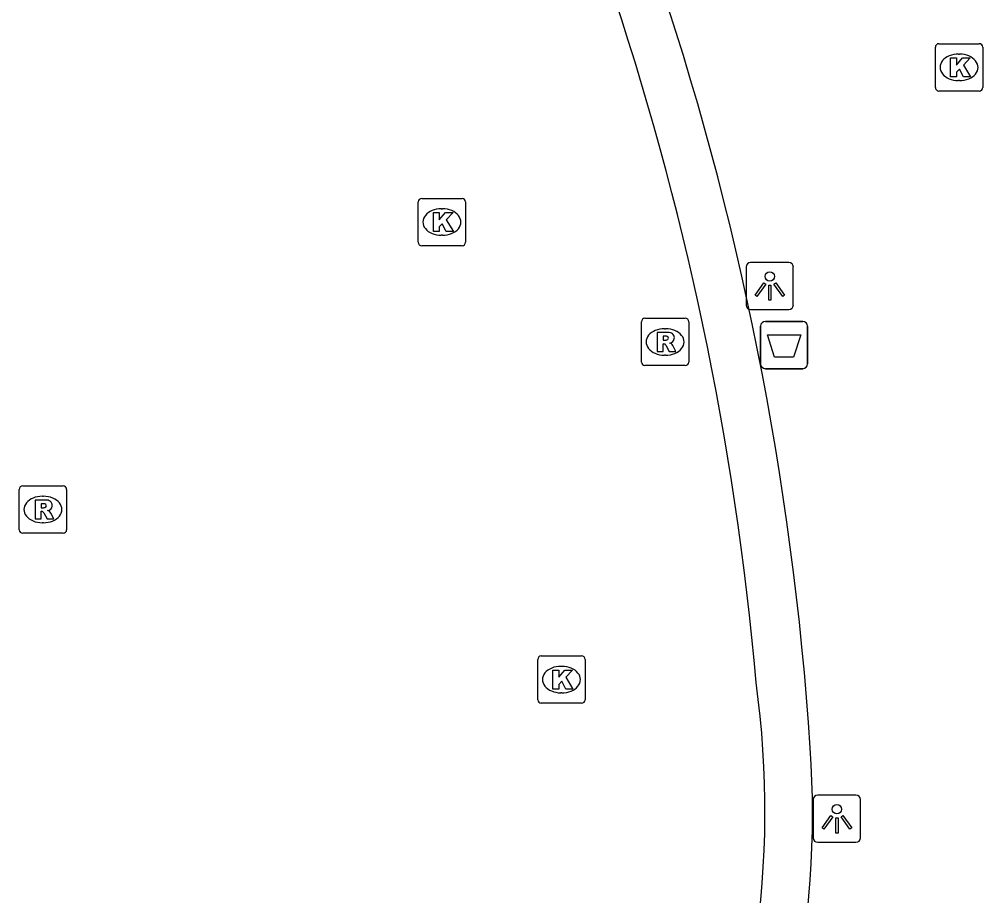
# Model space of a CAD drawing. Extents: x 161087 to 161922, y 382574 to 383873.
# Drawn here: x 161351.08 to 161371.43, y 383327.78 to 383346.31 of the extents above; entities that cross this region are included whole.
import ezdxf

# ---------------------------------------------------------------- set-up
doc = ezdxf.new("R2010")
doc.units = 0
for name, color, linetype in [('IMGEO_Afvalbak', 7, 'Continuous'), ('IMGEO_Kolk', 7, 'Continuous'), ('IMGEO_Lichtpunt', 7, 'Continuous'), ('IMGEO_Muur', 7, 'Continuous'), ('IMGEO_Rioolput', 7, 'Continuous')]:
    doc.layers.add(name, color=color, linetype=linetype)

msp = doc.modelspace()

# ---------------------------------------------------------------- linework, layer by layer
at = {"layer": 'IMGEO_Afvalbak'}
for p, q in [((161366.741, 383339.02), (161366.741, 383339.82)), ((161366.741, 383339.82), (161366.741, 383339.02)), ((161366.841, 383339.92), (161367.631, 383339.92)), ((161367.631, 383339.92), (161366.841, 383339.92)), ((161367.731, 383339.82), (161367.731, 383339.02)), ((161367.731, 383339.02), (161367.731, 383339.82)), ((161367.631, 383338.92), (161366.841, 383338.92)), ((161366.841, 383338.92), (161367.631, 383338.92))]:
    msp.add_line(p, q, dxfattribs=at)
msp.add_lwpolyline([(161366.884, 383339.634), (161367.588, 383339.634), (161367.439, 383339.164), (161367.033, 383339.164), (161366.884, 383339.634)], dxfattribs=at)
for centre, start, end in [((161366.841, 383339.82), 90, 180), ((161366.841, 383339.82), 90, 180), ((161367.631, 383339.82), 0, 90), ((161367.631, 383339.82), 360, 90), ((161366.841, 383339.02), 180, 270), ((161366.841, 383339.02), 180, 270), ((161367.631, 383339.02), 270, 0), ((161367.631, 383339.02), 270, 0)]:
    msp.add_arc(centre, 0.1, start, end, dxfattribs=at)
at = {"layer": 'IMGEO_Kolk'}
for p, q in [((161370.433, 383344.863), (161370.433, 383345.715)), ((161370.508, 383345.789), (161371.36, 383345.789)), ((161371.434, 383345.715), (161371.434, 383344.863)), ((161370.921, 383345.569), (161370.946, 383345.569)), ((161370.944, 383345.009), (161370.919, 383345.009)), ((161371.36, 383344.789), (161370.508, 383344.789)), ((161359.506, 383341.593), (161359.506, 383342.445)), ((161359.581, 383342.519), (161360.433, 383342.519)), ((161360.507, 383342.445), (161360.507, 383341.593)), ((161359.994, 383342.299), (161360.019, 383342.299)), ((161360.017, 383341.739), (161359.992, 383341.739)), ((161360.433, 383341.519), (161359.581, 383341.519)), ((161362.106, 383332.85), (161362.958, 383332.85)), ((161362.031, 383331.924), (161362.031, 383332.776)), ((161363.032, 383332.776), (161363.032, 383331.924)), ((161362.519, 383332.63), (161362.544, 383332.63)), ((161362.542, 383332.07), (161362.517, 383332.07)), ((161362.958, 383331.85), (161362.106, 383331.85))]:
    msp.add_line(p, q, dxfattribs=at)
for points in [[(161370.433, 383344.863), (161370.433, 383345.715)], [(161370.508, 383345.789), (161371.36, 383345.789)], [(161371.434, 383345.715), (161371.434, 383344.863)], [(161370.754, 383345.489), (161370.877, 383345.489), (161370.877, 383345.338), (161371.007, 383345.489), (161371.171, 383345.489), (161371.025, 383345.338), (161371.178, 383345.089), (161371.026, 383345.089), (161370.941, 383345.253), (161370.877, 383345.186), (161370.877, 383345.089), (161370.754, 383345.089), (161370.754, 383345.489)], [(161371.36, 383344.789), (161370.508, 383344.789)], [(161359.506, 383341.593), (161359.506, 383342.445)], [(161359.581, 383342.519), (161360.433, 383342.519)], [(161360.507, 383342.445), (161360.507, 383341.593)], [(161359.827, 383342.219), (161359.95, 383342.219), (161359.95, 383342.068), (161360.08, 383342.219), (161360.244, 383342.219), (161360.098, 383342.068), (161360.251, 383341.819), (161360.099, 383341.819), (161360.014, 383341.983), (161359.95, 383341.916), (161359.95, 383341.819), (161359.827, 383341.819), (161359.827, 383342.219)], [(161360.433, 383341.519), (161359.581, 383341.519)], [(161362.106, 383332.85), (161362.958, 383332.85)], [(161362.031, 383331.924), (161362.031, 383332.776)], [(161363.032, 383332.776), (161363.032, 383331.924)], [(161362.352, 383332.55), (161362.475, 383332.55), (161362.475, 383332.399), (161362.605, 383332.55), (161362.769, 383332.55), (161362.623, 383332.399), (161362.776, 383332.15), (161362.624, 383332.15), (161362.539, 383332.314), (161362.475, 383332.247), (161362.475, 383332.15), (161362.352, 383332.15), (161362.352, 383332.55)], [(161362.958, 383331.85), (161362.106, 383331.85)]]:
    msp.add_lwpolyline(points, dxfattribs=at)
for centre, start, end in [((161370.51, 383345.713), 91.552, 178.448), ((161370.51, 383345.713), 91.552, 178.448), ((161371.358, 383345.713), 1.552, 88.448), ((161371.358, 383345.713), 1.552, 88.448), ((161370.51, 383344.865), 181.552, 268.448), ((161370.51, 383344.865), 181.552, 268.448), ((161371.358, 383344.865), 271.552, 358.448), ((161371.358, 383344.865), 271.552, 358.448), ((161359.583, 383342.443), 91.552, 178.448), ((161359.583, 383342.443), 91.552, 178.448), ((161360.431, 383342.443), 1.552, 88.448), ((161360.431, 383342.443), 1.552, 88.448), ((161359.583, 383341.595), 181.552, 268.448), ((161359.583, 383341.595), 181.552, 268.448), ((161360.431, 383341.595), 271.552, 358.448), ((161360.431, 383341.595), 271.552, 358.448), ((161362.108, 383332.774), 91.552, 178.448), ((161362.108, 383332.774), 91.552, 178.448), ((161362.956, 383332.774), 1.552, 88.448), ((161362.956, 383332.774), 1.552, 88.448), ((161362.108, 383331.926), 181.552, 268.448), ((161362.108, 383331.926), 181.552, 268.448), ((161362.956, 383331.926), 271.552, 358.448), ((161362.956, 383331.926), 271.552, 358.448)]:
    msp.add_arc(centre, 0.0765, start, end, dxfattribs=at)
for centre, major_axis, ratio, start_param, end_param in [((161370.92, 383345.289), (-0.387, 0.002), 0.722429, 4.712389, 7.853982), ((161370.945, 383345.289), (-0.39, 0.002), 0.717154, 1.570796, 4.712389), ((161359.993, 383342.019), (-0.387, 0.002), 0.722429, 4.712389, 7.853982), ((161360.018, 383342.019), (-0.39, 0.002), 0.717154, 1.570796, 4.712389), ((161362.518, 383332.35), (-0.387, 0.002), 0.722429, 4.712389, 7.853982), ((161362.543, 383332.35), (-0.39, 0.002), 0.717154, 1.570796, 4.712389)]:
    msp.add_ellipse(centre, major_axis=major_axis, ratio=ratio, start_param=start_param, end_param=end_param, dxfattribs=at)
at = {"layer": 'IMGEO_Lichtpunt'}
for p, q in [((161366.436, 383341.073), (161366.436, 383340.266)), ((161366.436, 383341.073), (161366.436, 383340.266)), ((161367.338, 383341.168), (161366.53, 383341.168)), ((161367.338, 383341.168), (161366.53, 383341.168)), ((161367.432, 383340.266), (161367.432, 383341.073)), ((161367.432, 383340.266), (161367.432, 383341.073)), ((161366.53, 383340.172), (161367.338, 383340.172)), ((161366.53, 383340.172), (161367.338, 383340.172)), ((161367.854, 383329.812), (161367.854, 383329.005)), ((161367.854, 383329.812), (161367.854, 383329.005)), ((161368.756, 383329.907), (161367.948, 383329.907)), ((161368.756, 383329.907), (161367.948, 383329.907)), ((161368.85, 383329.005), (161368.85, 383329.812)), ((161368.85, 383329.005), (161368.85, 383329.812)), ((161367.948, 383328.911), (161368.756, 383328.911)), ((161367.948, 383328.911), (161368.756, 383328.911))]:
    msp.add_line(p, q, dxfattribs=at)
for points in [[(161366.81, 383340.737), (161366.849, 383340.709), (161366.661, 383340.447), (161366.623, 383340.474), (161366.81, 383340.737)], [(161366.912, 383340.689), (161366.959, 383340.689), (161366.959, 383340.367), (161366.912, 383340.367), (161366.912, 383340.689)], [(161367.022, 383340.709), (161367.06, 383340.736), (161367.247, 383340.474), (161367.208, 383340.446), (161367.022, 383340.709)], [(161368.228, 383329.476), (161368.267, 383329.448), (161368.079, 383329.186), (161368.041, 383329.213), (161368.228, 383329.476)], [(161368.33, 383329.428), (161368.377, 383329.428), (161368.377, 383329.106), (161368.33, 383329.106), (161368.33, 383329.428)], [(161368.44, 383329.448), (161368.478, 383329.475), (161368.665, 383329.213), (161368.626, 383329.185), (161368.44, 383329.448)]]:
    msp.add_lwpolyline(points, dxfattribs=at)
for centre in [(161366.935, 383340.871), (161368.353, 383329.61)]:
    msp.add_circle(centre, 0.0994, dxfattribs=at)
for centre, start, end in [((161366.53, 383341.073), 90, 180), ((161366.53, 383341.073), 90, 180), ((161367.338, 383341.073), 0, 90), ((161367.338, 383341.073), 0, 90), ((161366.53, 383340.266), 180, 270), ((161366.53, 383340.266), 180, 270), ((161367.338, 383340.266), 270, 0), ((161367.338, 383340.266), 270, 360), ((161367.948, 383329.812), 90, 180), ((161367.948, 383329.812), 90, 180), ((161368.756, 383329.812), 0, 90), ((161368.756, 383329.812), 0, 90), ((161367.948, 383329.005), 180, 270), ((161367.948, 383329.005), 180, 270), ((161368.756, 383329.005), 270, 0), ((161368.756, 383329.005), 270, 360)]:
    msp.add_arc(centre, 0.0946, start, end, dxfattribs=at)
at = {"layer": 'IMGEO_Muur'}
for centre, radius, start, end in [((161303.175, 383326.625), 64.757, 3.79247, 18.86577), ((161303.041, 383326.688), 63.85, 5.02954, 18.75938), ((161347.289, 383329.58), 19.544, 302.3647, 7.9573), ((161347.385, 383329.53), 20.452, 302.2066, 3.8638)]:
    msp.add_arc(centre, radius, start, end, dxfattribs=at)
at = {"layer": 'IMGEO_Rioolput'}
for p, q in [((161364.296, 383339.986), (161365.148, 383339.986)), ((161364.221, 383339.06), (161364.221, 383339.912)), ((161365.222, 383339.912), (161365.222, 383339.06)), ((161364.709, 383339.766), (161364.734, 383339.766)), ((161364.732, 383339.206), (161364.707, 383339.206)), ((161365.148, 383338.986), (161364.296, 383338.986)), ((161351.075, 383335.518), (161351.075, 383336.37)), ((161351.15, 383336.444), (161352.002, 383336.444)), ((161352.076, 383336.37), (161352.076, 383335.518)), ((161351.563, 383336.224), (161351.588, 383336.224)), ((161351.586, 383335.664), (161351.561, 383335.664)), ((161352.002, 383335.444), (161351.15, 383335.444))]:
    msp.add_line(p, q, dxfattribs=at)
for points in [[(161364.296, 383339.986), (161365.148, 383339.986)], [(161364.221, 383339.06), (161364.221, 383339.912)], [(161365.222, 383339.912), (161365.222, 383339.06)], [(161364.81, 383339.684), (161364.558, 383339.686), (161364.558, 383339.286)], [(161364.736, 383339.605), (161364.682, 383339.605), (161364.682, 383339.524)], [(161364.558, 383339.286), (161364.682, 383339.286), (161364.682, 383339.448), (161364.693, 383339.448)], [(161364.682, 383339.524), (161364.734, 383339.524)], [(161364.74, 383339.419), (161364.811, 383339.286), (161364.951, 383339.286), (161364.886, 383339.412)], [(161365.148, 383338.986), (161364.296, 383338.986)], [(161351.075, 383335.518), (161351.075, 383336.37)], [(161351.15, 383336.444), (161352.002, 383336.444)], [(161352.076, 383336.37), (161352.076, 383335.518)], [(161351.664, 383336.142), (161351.412, 383336.144), (161351.412, 383335.744)], [(161351.412, 383335.744), (161351.536, 383335.744), (161351.536, 383335.906), (161351.547, 383335.906)], [(161351.59, 383336.063), (161351.536, 383336.063), (161351.536, 383335.982)], [(161351.536, 383335.982), (161351.588, 383335.982)], [(161351.594, 383335.877), (161351.665, 383335.744), (161351.805, 383335.744), (161351.74, 383335.87)], [(161352.002, 383335.444), (161351.15, 383335.444)]]:
    msp.add_lwpolyline(points, dxfattribs=at)
for centre, radius, start, end in [((161364.298, 383339.91), 0.0765, 91.552, 178.448), ((161364.298, 383339.91), 0.0765, 91.552, 178.448), ((161365.146, 383339.91), 0.0765, 1.552, 88.448), ((161365.146, 383339.91), 0.0765, 1.552, 88.448), ((161364.742, 383339.509), 0.0964, 77.0061, 93.1865), ((161364.756, 383339.566), 0.0378, 276.6634, 79.6772), ((161364.809, 383339.574), 0.109, 350.3612, 89.416), ((161364.692, 383339.395), 0.0533, 26.0293, 88.6989), ((161364.718, 383339.713), 0.19, 274.7715, 282.9687), ((161364.807, 383339.574), 0.112, 277.5842, 350.9817), ((161364.791, 383339.359), 0.108, 29.5134, 73.7905), ((161364.298, 383339.062), 0.0765, 181.552, 268.448), ((161364.298, 383339.062), 0.0765, 181.552, 268.448), ((161365.146, 383339.062), 0.0765, 271.552, 358.448), ((161365.146, 383339.062), 0.0765, 271.552, 358.448), ((161351.152, 383336.368), 0.0765, 91.552, 178.448), ((161351.152, 383336.368), 0.0765, 91.552, 178.448), ((161352, 383336.368), 0.0765, 1.552, 88.448), ((161352, 383336.368), 0.0765, 1.552, 88.448), ((161351.663, 383336.032), 0.109, 350.3612, 89.416), ((161351.546, 383335.853), 0.0533, 26.0293, 88.6989), ((161351.572, 383336.171), 0.19, 274.7715, 282.9687), ((161351.596, 383335.967), 0.0964, 77.0061, 93.1865), ((161351.61, 383336.024), 0.0378, 276.6634, 79.6772), ((161351.661, 383336.032), 0.112, 277.5842, 350.9817), ((161351.645, 383335.817), 0.108, 29.5134, 73.7905), ((161351.152, 383335.52), 0.0765, 181.552, 268.448), ((161351.152, 383335.52), 0.0765, 181.552, 268.448), ((161352, 383335.52), 0.0765, 271.552, 358.448), ((161352, 383335.52), 0.0765, 271.552, 358.448)]:
    msp.add_arc(centre, radius, start, end, dxfattribs=at)
for centre, major_axis, ratio, start_param, end_param in [((161364.708, 383339.486), (-0.387, 0.002), 0.722429, 4.712389, 7.853982), ((161364.733, 383339.486), (-0.39, 0.002), 0.717154, 1.570796, 4.712389), ((161351.562, 383335.944), (-0.387, 0.002), 0.722429, 4.712389, 7.853982), ((161351.587, 383335.944), (-0.39, 0.002), 0.717154, 1.570796, 4.712389)]:
    msp.add_ellipse(centre, major_axis=major_axis, ratio=ratio, start_param=start_param, end_param=end_param, dxfattribs=at)

doc.saveas('drawing.dxf')
